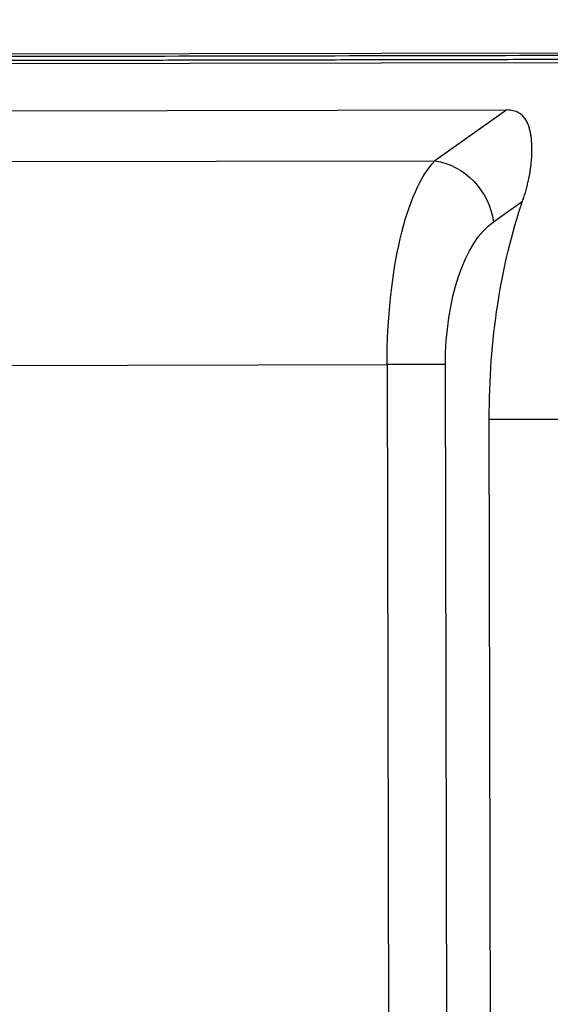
# Model space of a CAD drawing. Header units: millimetres. Extents: x 40090 to 187415, y -53271 to 40260.
# Tile 333 of 406: x 143198 to 143222, y 14458 to 14504. Entities that reach past the tile are written whole.
import ezdxf

# ---------------------------------------------------------------- set-up
doc = ezdxf.new("R2010")
doc.units = ezdxf.units.MM
doc.layers.add('AVM_projektor', color=6, linetype='Continuous')
doc.layers.add('AVM_sp_230VAC', color=170, linetype='Continuous')
doc.styles.add('AVM', font='arial.ttf')
doc.dimstyles.new('AVM-1_50', dxfattribs={"dimscale": 40, "dimtxt": 2.5, "dimasz": 2.5, "dimexe": 1.25, "dimexo": 0.625, "dimtad": 1, "dimdec": 0, "dimrnd": 1, "dimtxsty": 'AVM', "dimcen": 2.5, "dimclrd": 256, "dimclre": 256, "dimclrt": 256, "dimadec": 0, "dimazin": 0, "dimtfac": 1, "dimtdec": 0, "dimtmove": 0, "dimatfit": 3, "dimfxl": 0, "dimarcsym": 0})

# ---------------------------------------------------------------- blocks, each defined once
blk = doc.blocks.new('PT-FW430-bottom')
for p, q in [((-215, 3.285), (-215, 320.97)), ((-214.565, 304.016), (-214.565, 3.544)), ((-212.351, 304.11), (-212.351, 27.667)), ((-209.986, 304.238), (-209.986, 31.031)), ((-200.483, 55.046), (-200.483, 33.278)), ((-200.483, 30.559), (-200.483, 33.278)), ((-200.483, 33.278), (16.887, 33.278)), ((-212.351, 27.667), (-209.986, 31.031)), ((17.425, 30.559), (-200.483, 30.559)), ((-197.929, 28.522), (-197.929, 3.282)), ((-135.907, 28.522), (-197.929, 28.522)), ((-207.135, 28.312), (-208.093, 26.95))]:
    blk.add_line(p, q)
for centre, major_axis, ratio, start_param, end_param in [((-200.483, 30.014), (-10, 0), 0.326415, 4.712389, 5.966408), ((-207.135, 31.031), (2.454, -1.725), 0.868775, 3.821913, 5.260678), ((-200.483, 27.295), (-7, 0), 0.466308, 4.712389, 5.966408), ((-197.929, 20.595), (-17, 0), 0.466308, 4.712389, 5.353203)]:
    blk.add_ellipse(centre, major_axis=major_axis, ratio=ratio, start_param=start_param, end_param=end_param)
for points, start_tangent, end_tangent in [([(-214.9, 320.87), (-214.9, 299.696), (-214.9, 278.521), (-214.899, 257.347), (-214.899, 236.172), (-214.899, 214.997), (-214.899, 193.823), (-214.899, 172.648), (-214.899, 151.474), (-214.899, 130.299), (-214.899, 109.125), (-214.899, 87.95), (-214.899, 66.775), (-214.899, 45.601), (-214.899, 24.426), (-214.899, 3.252)], (0.000001, -1), (0.000001, -1)), ([(-214.697, 3.219), (-214.697, 7.244), (-214.697, 11.27), (-214.697, 15.295), (-214.697, 19.32), (-214.697, 23.345), (-214.697, 27.37), (-214.697, 31.396), (-214.697, 35.421), (-214.697, 39.446), (-214.697, 43.471), (-214.697, 47.497), (-214.697, 51.522), (-214.697, 55.547), (-214.697, 59.572), (-214.697, 63.597), (-214.697, 67.623), (-214.697, 71.648), (-214.697, 75.673), (-214.697, 79.698), (-214.697, 83.724), (-214.697, 87.749), (-214.697, 91.774), (-214.697, 95.799), (-214.697, 99.824), (-214.697, 103.85), (-214.697, 107.875), (-214.697, 111.9), (-214.697, 115.925), (-214.697, 119.951), (-214.697, 123.976), (-214.697, 128.001), (-214.697, 132.026), (-214.697, 136.051), (-214.697, 140.077), (-214.697, 144.102), (-214.697, 148.127), (-214.697, 152.152), (-214.697, 156.178), (-214.697, 160.203), (-214.697, 164.228), (-214.697, 168.253), (-214.697, 172.278), (-214.697, 176.304), (-214.697, 180.329), (-214.698, 184.354), (-214.698, 188.379), (-214.698, 192.405), (-214.698, 196.43), (-214.698, 200.455), (-214.698, 204.48), (-214.698, 208.505), (-214.698, 212.531), (-214.698, 216.556), (-214.698, 220.581), (-214.698, 224.606), (-214.698, 228.632), (-214.698, 232.657), (-214.698, 236.682), (-214.698, 240.707), (-214.698, 244.732), (-214.698, 248.758), (-214.698, 252.783), (-214.698, 256.808), (-214.698, 260.833), (-214.698, 264.859), (-214.698, 268.884), (-214.698, 272.909), (-214.698, 276.934), (-214.698, 280.959), (-214.698, 284.985), (-214.698, 289.01), (-214.698, 293.035), (-214.698, 297.06), (-214.698, 301.086), (-214.698, 305.111)], (-0.000004, 1), (-0.000004, 1)), ([(-208.093, 26.95), (-208.211, 26.909), (-208.328, 26.871), (-208.444, 26.835), (-208.561, 26.801), (-208.676, 26.769), (-208.791, 26.738), (-208.905, 26.71), (-209.018, 26.683), (-209.131, 26.659), (-209.243, 26.636), (-209.355, 26.615), (-209.466, 26.596), (-209.576, 26.579), (-209.685, 26.564), (-209.794, 26.55), (-209.901, 26.539), (-210.008, 26.529), (-210.114, 26.521), (-210.22, 26.515), (-210.324, 26.511), (-210.428, 26.508), (-210.531, 26.508), (-210.633, 26.509), (-210.734, 26.512), (-210.833, 26.517), (-210.932, 26.524), (-211.03, 26.533), (-211.126, 26.545), (-211.221, 26.56), (-211.315, 26.578), (-211.408, 26.6), (-211.499, 26.625), (-211.589, 26.654), (-211.677, 26.686), (-211.764, 26.724), (-211.849, 26.766), (-211.932, 26.817), (-212.011, 26.876), (-212.087, 26.945), (-212.157, 27.027), (-212.221, 27.127), (-212.274, 27.244), (-212.315, 27.374), (-212.341, 27.516), (-212.351, 27.667)], (-0.944481, -0.328567), (0.000498, 1))]:
    blk.add_spline(points, degree=3, dxfattribs=dict(start_tangent=start_tangent, end_tangent=end_tangent))

msp = doc.modelspace()

# ---------------------------------------------------------------- block references
at = {"layer": 'AVM_projektor', "xscale": -1, "rotation": 90.11045350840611}
msp.add_blockref('PT-FW430-bottom', (143248.339, 14287.489), dxfattribs=at)

# ---------------------------------------------------------------- leaders
at = {"layer": 'AVM_sp_230VAC', "annotation_type": 0, "has_hookline": 1, "hookline_direction": 0, "text_width": 3632.333}
for points in [[(138090.085, 19236.034), (140699.942, 11086.442), (140799.942, 11086.442)], [(138090.085, 14949.608), (139688.712, 8001.544), (139788.712, 8001.544)]]:
    msp.add_leader(points, dimstyle='AVM-1_50', override={"dimgap": 0.625, "dimtad": 0}, dxfattribs=at)

doc.saveas('drawing.dxf')
